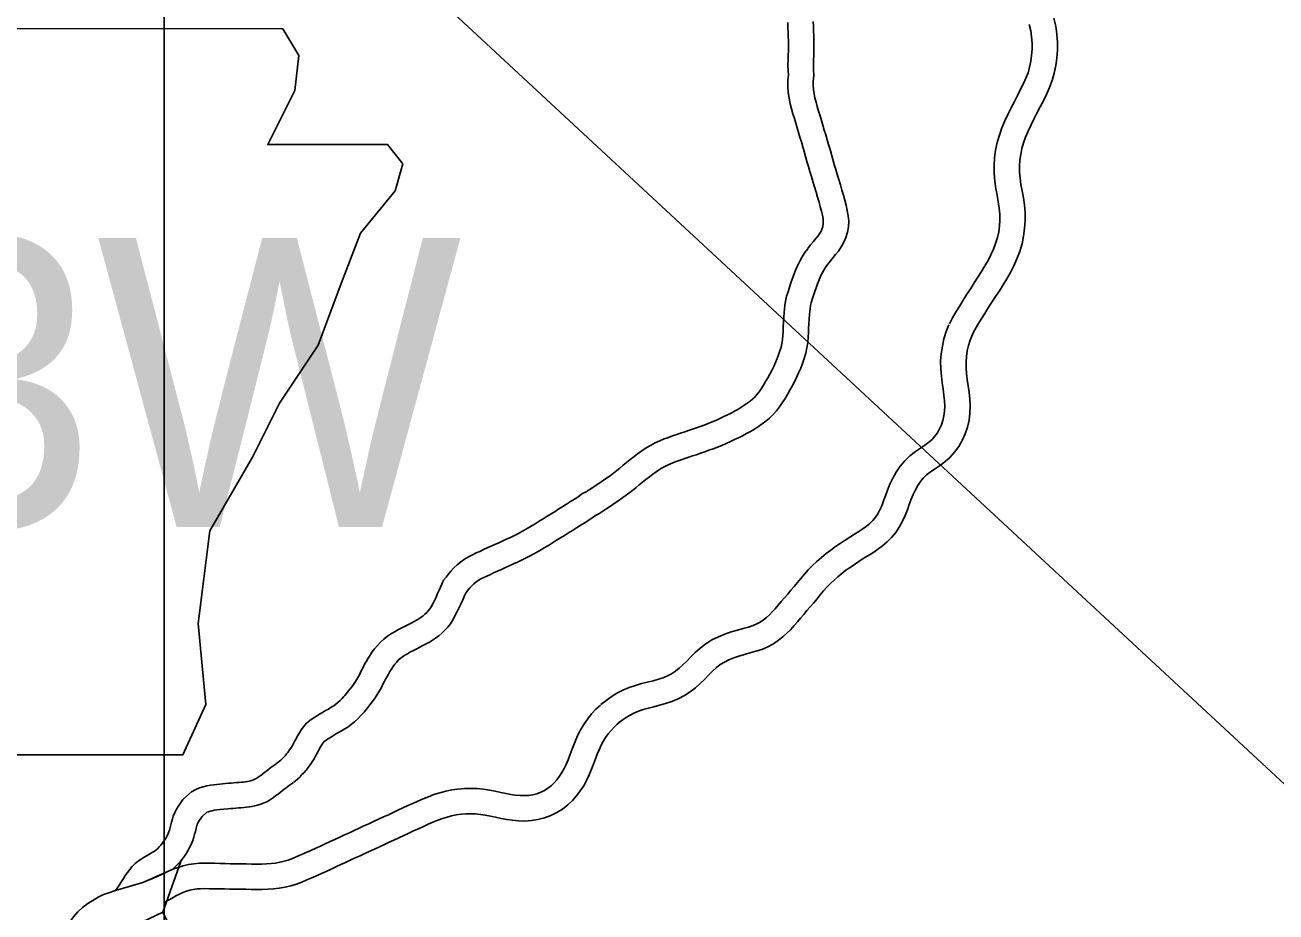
# Model space of a CAD drawing. Extents: x 77230 to 630905, y 790554 to 1662844.
# Drawn here: x 371539 to 383865, y 1513501 to 1522244 of the extents above; entities that cross this region are included whole.
import ezdxf

# ---------------------------------------------------------------- set-up
doc = ezdxf.new("R2010")
doc.units = 0
for name, color, linetype in [('Level 10', 7, 'Continuous'), ('Level 19', 7, 'Continuous'), ('Level 24', 7, 'Continuous'), ('Level 28', 7, 'Continuous'), ('Level 41', 7, 'Continuous')]:
    doc.layers.add(name, color=color, linetype=linetype)

msp = doc.modelspace()

# ---------------------------------------------------------------- linework, layer by layer
at = {"layer": 'Level 10'}
msp.add_line((380874, 1519193), (380870, 1519184), dxfattribs=at)
for points in [[(380870, 1519184), (380898, 1519239), (380928, 1519291), (380961, 1519345), (380995, 1519400), (381031, 1519455), (381067, 1519511), (381103, 1519567), (381140, 1519624), (381176, 1519682), (381213, 1519741), (381249, 1519804), (381283, 1519871), (381313, 1519940), (381340, 1520011), (381363, 1520086), (381379, 1520162), (381389, 1520239), (381394, 1520316), (381393, 1520394), (381386, 1520470), (381376, 1520541), (381364, 1520609), (381352, 1520673), (381344, 1520734), (381339, 1520793), (381338, 1520852), (381342, 1520911), (381350, 1520968), (381362, 1521026), (381378, 1521083), (381398, 1521140), (381422, 1521196), (381449, 1521254), (381479, 1521315), (381510, 1521375), (381542, 1521436), (381573, 1521497), (381604, 1521560), (381634, 1521627), (381660, 1521697), (381680, 1521770), (381695, 1521844), (381706, 1521918), (381711, 1521995), (381712, 1522073), (381707, 1522153), (381695, 1522234), (381677, 1522313)], [(379254, 1520042), (379280, 1520076), (379307, 1520109), (379331, 1520139), (379353, 1520166), (379371, 1520191), (379383, 1520213), (379391, 1520232), (379399, 1520259), (379403, 1520283), (379404, 1520305), (379402, 1520333), (379396, 1520369), (379387, 1520408), (379375, 1520451), (379363, 1520497), (379348, 1520546), (379333, 1520597), (379318, 1520648), (379303, 1520700), (379288, 1520750), (379273, 1520799), (379259, 1520849), (379244, 1520899), (379230, 1520948), (379217, 1520996), (379203, 1521044), (379189, 1521091), (379175, 1521138), (379161, 1521185), (379147, 1521232), (379133, 1521278), (379120, 1521324), (379106, 1521370), (379092, 1521417), (379079, 1521468), (379068, 1521523), (379060, 1521580), (379056, 1521637), (379054, 1521700), (379061, 1521754), (379058, 1521792), (379057, 1521848), (379059, 1521900), (379060, 1521948), (379061, 1521994), (379061, 1522040), (379061, 1522085), (379060, 1522130), (379059, 1522174), (379057, 1522221), (379055, 1522269)], [(379305, 1522277), (379307, 1522230), (379309, 1522183), (379310, 1522137), (379311, 1522088), (379311, 1522039), (379311, 1521991), (379310, 1521943), (379309, 1521893), (379307, 1521845), (379308, 1521804), (379312, 1521747), (379304, 1521687), (379305, 1521650), (379309, 1521607), (379314, 1521566), (379323, 1521525), (379333, 1521483), (379346, 1521440), (379359, 1521396), (379373, 1521350), (379387, 1521304), (379401, 1521256), (379415, 1521208), (379429, 1521161), (379443, 1521113), (379457, 1521065), (379471, 1521017), (379485, 1520968), (379499, 1520919), (379513, 1520870), (379528, 1520821), (379543, 1520770), (379557, 1520720), (379573, 1520668), (379588, 1520617), (379603, 1520567), (379617, 1520517), (379630, 1520468), (379641, 1520417), (379650, 1520364), (379655, 1520310), (379652, 1520255), (379642, 1520202), (379628, 1520151), (379608, 1520102), (379581, 1520056), (379553, 1520016), (379526, 1519982), (379501, 1519951), (379476, 1519920), (379450, 1519888)], [(381435, 1522248), (381449, 1522187), (381458, 1522127), (381462, 1522066), (381462, 1522006), (381457, 1521945), (381449, 1521886), (381437, 1521829), (381422, 1521774), (381402, 1521721), (381378, 1521667), (381349, 1521610), (381319, 1521550), (381288, 1521489), (381256, 1521427), (381224, 1521363), (381193, 1521298), (381165, 1521229), (381140, 1521159), (381119, 1521086), (381103, 1521011), (381093, 1520935), (381088, 1520858), (381089, 1520782), (381095, 1520706), (381105, 1520634), (381118, 1520566), (381129, 1520501), (381138, 1520440), (381144, 1520381), (381144, 1520322), (381141, 1520264), (381133, 1520205), (381120, 1520148), (381103, 1520092), (381082, 1520035), (381057, 1519978), (381029, 1519924), (380998, 1519870), (380964, 1519814), (380928, 1519758), (380893, 1519702), (380857, 1519646), (380820, 1519590), (380784, 1519533), (380749, 1519477), (380713, 1519419), (380678, 1519358), (380647, 1519297)], [(376396, 1517229), (376487, 1517281), (376527, 1517305), (376566, 1517328), (376604, 1517352), (376644, 1517377), (376685, 1517403), (376725, 1517426), (376762, 1517450), (376800, 1517474), (376839, 1517498), (376876, 1517522), (376914, 1517546), (376952, 1517570), (376985, 1517591), (377027, 1517622), (377067, 1517643), (377099, 1517663), (377133, 1517686), (377168, 1517709), (377204, 1517733), (377239, 1517757), (377274, 1517781), (377307, 1517805), (377339, 1517828), (377370, 1517852), (377400, 1517877), (377432, 1517904), (377467, 1517932), (377502, 1517960), (377538, 1517988), (377575, 1518017), (377616, 1518047), (377658, 1518075), (377702, 1518101), (377748, 1518125), (377793, 1518145), (377837, 1518164), (377879, 1518179), (377919, 1518194), (377960, 1518209), (377999, 1518222), (378039, 1518235), (378078, 1518247), (378116, 1518260), (378154, 1518273), (378192, 1518286), (378230, 1518301), (378269, 1518316), (378309, 1518332), (378346, 1518347), (378385, 1518366), (378425, 1518384), (378461, 1518401), (378496, 1518418), (378530, 1518437), (378563, 1518454), (378593, 1518473), (378623, 1518493), (378655, 1518515), (378684, 1518537), (378708, 1518556), (378729, 1518577), (378750, 1518601), (378772, 1518629), (378793, 1518659), (378815, 1518693), (378836, 1518729), (378858, 1518766), (378878, 1518804), (378898, 1518840), (378916, 1518877), (378934, 1518917), (378951, 1518956), (378965, 1518993), (378978, 1519032), (378990, 1519070), (378997, 1519105), (379003, 1519144), (379006, 1519184), (379008, 1519225), (379010, 1519269), (379012, 1519316), (379017, 1519362), (379019, 1519414), (379027, 1519480), (379033, 1519523), (379043, 1519572), (379059, 1519615), (379069, 1519648), (379082, 1519694), (379098, 1519739), (379114, 1519783), (379131, 1519827), (379150, 1519871), (379172, 1519916), (379197, 1519960), (379224, 1520002), (379251, 1520039)], [(379453, 1519891), (379430, 1519859), (379410, 1519829), (379393, 1519799), (379378, 1519768), (379363, 1519732), (379348, 1519694), (379333, 1519655), (379320, 1519617), (379308, 1519577), (379296, 1519537), (379285, 1519505), (379280, 1519479), (379275, 1519447), (379269, 1519394), (379266, 1519344), (379262, 1519297), (379260, 1519258), (379258, 1519214), (379256, 1519167), (379251, 1519114), (379243, 1519061), (379232, 1519009), (379216, 1518956), (379200, 1518908), (379182, 1518860), (379162, 1518815), (379142, 1518771), (379121, 1518727), (379098, 1518685), (379076, 1518644), (379053, 1518603), (379028, 1518561), (379001, 1518520), (378972, 1518479), (378943, 1518442), (378911, 1518405), (378874, 1518369), (378837, 1518339), (378802, 1518314), (378766, 1518287), (378727, 1518261), (378687, 1518238), (378649, 1518216), (378610, 1518196), (378569, 1518176), (378529, 1518157), (378492, 1518140), (378448, 1518119), (378404, 1518101), (378361, 1518083), (378319, 1518067), (378278, 1518052), (378236, 1518036), (378195, 1518023), (378154, 1518009), (378116, 1517997), (378079, 1517985), (378041, 1517972), (378004, 1517959), (377966, 1517945), (377929, 1517931), (377893, 1517916), (377857, 1517900), (377824, 1517883), (377791, 1517863), (377758, 1517841), (377725, 1517817), (377691, 1517791), (377657, 1517764), (377624, 1517738), (377592, 1517712), (377560, 1517684), (377525, 1517656), (377489, 1517628), (377453, 1517602), (377416, 1517576), (377380, 1517551), (377345, 1517527), (377308, 1517502), (377271, 1517477), (377234, 1517453), (377192, 1517426), (377161, 1517410), (377127, 1517385), (377085, 1517358), (377048, 1517335), (377010, 1517310), (376972, 1517287), (376934, 1517263), (376895, 1517238), (376855, 1517213), (376815, 1517190), (376777, 1517165), (376737, 1517140), (376696, 1517114), (376654, 1517090), (376613, 1517065), (376571, 1517041), (376504, 1517004)], [(380643, 1519288), (380616, 1519223), (380594, 1519151), (380578, 1519078), (380567, 1519004), (380561, 1518930), (380562, 1518855), (380568, 1518783), (380577, 1518716), (380586, 1518653), (380594, 1518594), (380600, 1518539), (380602, 1518487), (380600, 1518438), (380594, 1518391), (380584, 1518347), (380570, 1518304), (380551, 1518263), (380530, 1518224), (380505, 1518190), (380477, 1518160), (380445, 1518132), (380406, 1518103), (380362, 1518074), (380312, 1518039), (380258, 1517998), (380207, 1517949), (380162, 1517895), (380122, 1517837), (380089, 1517777), (380061, 1517717), (380038, 1517659), (380018, 1517604), (379999, 1517553), (379981, 1517506), (379962, 1517465), (379941, 1517427), (379918, 1517394), (379892, 1517361), (379863, 1517332), (379831, 1517305), (379796, 1517279), (379756, 1517252), (379712, 1517225), (379666, 1517196), (379619, 1517166), (379572, 1517135), (379525, 1517103), (379479, 1517069), (379433, 1517034), (379387, 1516997), (379342, 1516957), (379299, 1516916), (379257, 1516873), (379219, 1516830), (379183, 1516788), (379150, 1516748), (379118, 1516710), (379086, 1516672), (379055, 1516634), (379023, 1516598), (378991, 1516561), (378960, 1516525), (378930, 1516490), (378902, 1516459), (378874, 1516431), (378845, 1516404), (378814, 1516380), (378783, 1516358), (378751, 1516341), (378713, 1516325), (378668, 1516310), (378615, 1516296), (378558, 1516280), (378497, 1516262), (378434, 1516240), (378371, 1516214), (378308, 1516183), (378247, 1516145), (378192, 1516102), (378143, 1516058), (378100, 1516015), (378060, 1515974), (378022, 1515937), (377984, 1515903), (377948, 1515874), (377910, 1515849), (377869, 1515828), (377826, 1515810), (377780, 1515795), (377729, 1515781), (377674, 1515768), (377615, 1515753), (377554, 1515735), (377493, 1515714), (377431, 1515688), (377371, 1515657), (377315, 1515623), (377261, 1515584), (377214, 1515546)], [(377373, 1515353), (377413, 1515386), (377452, 1515413), (377494, 1515439), (377537, 1515461), (377583, 1515480), (377630, 1515497), (377681, 1515511), (377734, 1515525), (377791, 1515539), (377851, 1515555), (377914, 1515576), (377976, 1515602), (378037, 1515634), (378094, 1515671), (378146, 1515712), (378193, 1515755), (378236, 1515797), (378277, 1515838), (378315, 1515877), (378353, 1515910), (378390, 1515940), (378430, 1515965), (378474, 1515987), (378522, 1516006), (378573, 1516024), (378627, 1516040), (378682, 1516055), (378740, 1516071), (378799, 1516090), (378859, 1516115), (378914, 1516145), (378964, 1516179), (379006, 1516214), (379047, 1516250), (379084, 1516287), (379117, 1516325), (379149, 1516361), (379180, 1516398), (379212, 1516434), (379244, 1516472), (379277, 1516510), (379310, 1516549), (379343, 1516589), (379375, 1516628), (379407, 1516666), (379440, 1516703), (379475, 1516738), (379511, 1516773), (379548, 1516806), (379587, 1516838), (379628, 1516869), (379669, 1516898), (379711, 1516927), (379755, 1516956), (379799, 1516984), (379845, 1517013), (379892, 1517042), (379940, 1517074), (379988, 1517110), (380034, 1517150), (380078, 1517194), (380118, 1517243), (380154, 1517296), (380186, 1517353), (380211, 1517409), (380233, 1517465), (380252, 1517518), (380271, 1517569), (380291, 1517618), (380312, 1517664), (380335, 1517705), (380361, 1517743), (380390, 1517778), (380422, 1517809), (380459, 1517837), (380502, 1517866), (380551, 1517899), (380601, 1517937), (380652, 1517981), (380699, 1518033), (380740, 1518089), (380774, 1518149), (380803, 1518213), (380825, 1518280), (380841, 1518348), (380850, 1518418), (380852, 1518488), (380849, 1518557), (380842, 1518624), (380833, 1518689), (380824, 1518751), (380816, 1518810), (380812, 1518866), (380811, 1518922), (380815, 1518977), (380824, 1519032), (380836, 1519086), (380852, 1519138), (380874, 1519193)], [(374031, 1514976), (374046, 1514987), (374059, 1514998), (374070, 1515008), (374082, 1515021), (374101, 1515042), (374117, 1515060), (374128, 1515075), (374146, 1515099), (374158, 1515116), (374170, 1515136), (374184, 1515161), (374199, 1515187), (374210, 1515209), (374225, 1515237), (374242, 1515266), (374261, 1515297), (374285, 1515330), (374314, 1515361), (374345, 1515388), (374379, 1515413), (374412, 1515433), (374442, 1515451), (374471, 1515468), (374501, 1515486), (374529, 1515502), (374556, 1515519), (374581, 1515534), (374603, 1515551), (374625, 1515568), (374645, 1515586), (374664, 1515606), (374678, 1515621), (374690, 1515634), (374741, 1515698), (374761, 1515723), (374776, 1515744), (374790, 1515764), (374805, 1515789), (374824, 1515822), (374830, 1515833), (374840, 1515855), (374856, 1515886), (374870, 1515912), (374885, 1515943), (374903, 1515974), (374921, 1516004), (374941, 1516034), (374961, 1516064), (374984, 1516096), (375011, 1516129), (375041, 1516161), (375075, 1516192), (375111, 1516219), (375149, 1516245), (375186, 1516266), (375220, 1516285), (375253, 1516302), (375285, 1516319), (375316, 1516334), (375345, 1516349), (375372, 1516363), (375396, 1516377), (375419, 1516392), (375442, 1516407), (375462, 1516421), (375480, 1516436), (375498, 1516453), (375516, 1516473), (375529, 1516488), (375542, 1516510), (375556, 1516538), (375574, 1516573), (375589, 1516605), (375604, 1516640), (375620, 1516674), (375645, 1516734), (375662, 1516773), (375688, 1516802), (375707, 1516829), (375735, 1516861), (375764, 1516892), (375796, 1516923), (375832, 1516953), (375870, 1516978), (375908, 1517001), (375947, 1517022), (375985, 1517040), (376021, 1517056), (376057, 1517073), (376094, 1517090), (376131, 1517106), (376168, 1517123), (376207, 1517141), (376248, 1517160), (376289, 1517179), (376330, 1517197), (376396, 1517229)], [(376504, 1517004), (376437, 1516971), (376393, 1516951), (376352, 1516932), (376311, 1516914), (376273, 1516896), (376234, 1516878), (376196, 1516862), (376161, 1516846), (376125, 1516829), (376090, 1516813), (376059, 1516799), (376031, 1516784), (376005, 1516768), (375982, 1516752), (375962, 1516736), (375941, 1516716), (375921, 1516695), (375903, 1516673), (375882, 1516645), (375876, 1516638), (375875, 1516635), (375849, 1516573), (375832, 1516537), (375816, 1516501), (375798, 1516463), (375779, 1516426), (375762, 1516392), (375733, 1516343), (375705, 1516309), (375677, 1516278), (375646, 1516249), (375615, 1516223), (375584, 1516201), (375555, 1516182), (375524, 1516162), (375492, 1516144), (375460, 1516127), (375430, 1516112), (375399, 1516096), (375368, 1516080), (375337, 1516064), (375307, 1516047), (375281, 1516033), (375258, 1516017), (375237, 1516000), (375217, 1515983), (375198, 1515962), (375182, 1515943), (375166, 1515921), (375149, 1515896), (375133, 1515871), (375119, 1515847), (375106, 1515824), (375092, 1515797), (375078, 1515771), (375065, 1515746), (375055, 1515722), (375042, 1515699), (375019, 1515661), (375000, 1515629), (374981, 1515601), (374960, 1515572), (374936, 1515542), (374880, 1515472), (374863, 1515453), (374846, 1515434), (374818, 1515405), (374786, 1515377), (374755, 1515352), (374722, 1515328), (374689, 1515307), (374657, 1515288), (374627, 1515270), (374598, 1515253), (374569, 1515236), (374541, 1515219), (374519, 1515206), (374502, 1515193), (374488, 1515181), (374477, 1515170), (374468, 1515156), (374456, 1515138), (374445, 1515118), (374434, 1515096), (374419, 1515067), (374401, 1515036), (374387, 1515011), (374369, 1514981), (374349, 1514952), (374329, 1514925), (374310, 1514900), (374285, 1514874), (374268, 1514855), (374246, 1514830), (374223, 1514809), (374202, 1514792), (374183, 1514777)], [(377208, 1515540), (377165, 1515499), (377122, 1515453), (377085, 1515406), (377051, 1515358), (377020, 1515307), (376991, 1515254), (376967, 1515199), (376946, 1515150), (376927, 1515099), (376908, 1515048), (376890, 1515000), (376871, 1514956), (376851, 1514915), (376829, 1514876), (376806, 1514839), (376780, 1514805), (376752, 1514774), (376722, 1514746), (376691, 1514721), (376657, 1514700), (376620, 1514682), (376581, 1514667), (376542, 1514657), (376502, 1514651), (376460, 1514648), (376417, 1514649), (376373, 1514653), (376327, 1514660), (376279, 1514669), (376227, 1514680), (376173, 1514692), (376116, 1514703), (376056, 1514711), (375994, 1514717), (375932, 1514720), (375868, 1514719), (375805, 1514713), (375745, 1514704), (375685, 1514692), (375626, 1514677), (375568, 1514658), (375515, 1514638), (375463, 1514617), (375411, 1514595), (375361, 1514572), (375312, 1514550), (375262, 1514527), (375213, 1514504), (375166, 1514481), (375119, 1514460), (375071, 1514438), (375022, 1514416), (374974, 1514393), (374926, 1514371), (374879, 1514349), (374832, 1514327), (374783, 1514305), (374736, 1514283), (374688, 1514261), (374640, 1514239), (374592, 1514217), (374545, 1514195), (374497, 1514173), (374450, 1514151), (374404, 1514130), (374356, 1514109), (374310, 1514087), (374264, 1514067), (374218, 1514047), (374174, 1514029), (374132, 1514013), (374092, 1514001), (374051, 1513991), (374008, 1513984), (373964, 1513978), (373918, 1513975), (373870, 1513974), (373820, 1513974), (373769, 1513974), (373717, 1513975), (373663, 1513975), (373609, 1513977), (373560, 1513977), (373511, 1513978), (373460, 1513980), (373408, 1513981), (373358, 1513981), (373308, 1513982), (373257, 1513981), (373203, 1513977), (373149, 1513969), (373097, 1513957), (373047, 1513941), (372997, 1513922), (372836, 1513848), (372699, 1513792), (372429, 1513713)], [(372917, 1513597), (372953, 1513619), (372989, 1513639), (373025, 1513659), (373061, 1513677), (373095, 1513692), (373129, 1513705), (373162, 1513715), (373196, 1513723), (373231, 1513728), (373268, 1513731), (373309, 1513732), (373355, 1513731), (373404, 1513731), (373452, 1513730), (373503, 1513728), (373557, 1513727), (373605, 1513727), (373659, 1513725), (373714, 1513725), (373766, 1513724), (373821, 1513724), (373875, 1513724), (373930, 1513726), (373987, 1513729), (374044, 1513736), (374101, 1513746), (374158, 1513759), (374213, 1513777), (374265, 1513796), (374315, 1513817), (374364, 1513838), (374412, 1513859), (374459, 1513881), (374507, 1513902), (374555, 1513924), (374603, 1513946), (374650, 1513968), (374697, 1513990), (374744, 1514012), (374792, 1514034), (374840, 1514055), (374888, 1514078), (374936, 1514100), (374984, 1514122), (375033, 1514145), (375080, 1514167), (375127, 1514189), (375174, 1514210), (375223, 1514232), (375272, 1514255), (375320, 1514278), (375368, 1514300), (375416, 1514322), (375464, 1514344), (375512, 1514366), (375559, 1514386), (375606, 1514405), (375652, 1514422), (375697, 1514437), (375742, 1514449), (375788, 1514458), (375835, 1514465), (375882, 1514469), (375928, 1514470), (375976, 1514468), (376026, 1514463), (376074, 1514456), (376124, 1514446), (376176, 1514435), (376230, 1514424), (376285, 1514414), (376343, 1514405), (376403, 1514399), (376465, 1514398), (376528, 1514402), (376593, 1514412), (376657, 1514429), (376719, 1514452), (376779, 1514481), (376835, 1514516), (376886, 1514557), (376932, 1514600), (376973, 1514646), (377010, 1514695), (377044, 1514746), (377073, 1514799), (377099, 1514853), (377122, 1514908), (377142, 1514960), (377160, 1515010), (377178, 1515057), (377197, 1515100), (377216, 1515145), (377236, 1515182), (377259, 1515220), (377285, 1515256), (377313, 1515290), (377343, 1515324), (377380, 1515359)], [(372997, 1513922), (372699, 1513792), (372429, 1513713), (372454, 1513747), (372462, 1513759), (372472, 1513774), (372483, 1513792), (372497, 1513813), (372510, 1513833), (372526, 1513861), (372548, 1513892), (372571, 1513921), (372596, 1513950), (372625, 1513978), (372658, 1514005), (372685, 1514023), (372714, 1514042), (372742, 1514058), (372769, 1514073), (372793, 1514087), (372814, 1514100), (372829, 1514110), (372843, 1514123), (372862, 1514143), (372877, 1514159), (372891, 1514177), (372905, 1514195), (372917, 1514213), (372929, 1514233), (372939, 1514253), (372950, 1514275), (372956, 1514290), (372962, 1514307), (372969, 1514334), (372976, 1514361), (372983, 1514387), (372991, 1514420), (372999, 1514446), (373014, 1514482), (373031, 1514515), (373047, 1514541), (373067, 1514571), (373095, 1514611), (373180, 1514685), (373221, 1514708), (373258, 1514724), (373295, 1514736), (373330, 1514745), (373368, 1514752), (373400, 1514755), (373430, 1514759), (373513, 1514768), (373543, 1514770), (373570, 1514772), (373598, 1514775), (373624, 1514777), (373649, 1514778), (373672, 1514780), (373693, 1514782), (373712, 1514785), (373730, 1514788), (373748, 1514791), (373765, 1514795), (373781, 1514800), (373796, 1514806), (373810, 1514813), (373824, 1514821), (373841, 1514833), (373861, 1514848), (373881, 1514863), (373901, 1514879), (373921, 1514893), (373940, 1514909), (373961, 1514925), (373981, 1514939), (373999, 1514953), (374017, 1514966), (374034, 1514978)], [(374180, 1514775), (374164, 1514763), (374146, 1514751), (374129, 1514738), (374111, 1514725), (374093, 1514711), (374074, 1514696), (374054, 1514680), (374033, 1514664), (374011, 1514648), (373987, 1514630), (373959, 1514611), (373928, 1514592), (373895, 1514576), (373862, 1514564), (373831, 1514554), (373802, 1514547), (373775, 1514542), (373748, 1514537), (373721, 1514534), (373694, 1514531), (373668, 1514529), (373643, 1514527), (373617, 1514525), (373591, 1514523), (373563, 1514521), (373536, 1514519), (373458, 1514510), (373428, 1514507), (373405, 1514504), (373383, 1514500), (373362, 1514495), (373346, 1514490), (373332, 1514484), (373325, 1514480), (373283, 1514443), (373273, 1514429), (373258, 1514406), (373248, 1514390), (373240, 1514375), (373234, 1514361), (373232, 1514354), (373226, 1514328), (373218, 1514296), (373210, 1514269), (373202, 1514238), (373191, 1514205), (373178, 1514172), (373161, 1514138), (373147, 1514111), (373129, 1514081), (373109, 1514050), (373090, 1514025), (373068, 1513996), (373043, 1513971), (372997, 1513922)], [(372429, 1513713), (372356, 1513688), (372313, 1513673), (372261, 1513649), (372206, 1513616), (372157, 1513585), (372106, 1513546), (372059, 1513503), (372017, 1513454), (371978, 1513402), (371946, 1513346), (371919, 1513287), (371898, 1513226), (371883, 1513162), (371874, 1513095), (371875, 1513026), (371884, 1512958), (371898, 1512902), (371930, 1512806), (371921, 1512825)]]:
    msp.add_lwpolyline(points, dxfattribs=at)
at = {"layer": 'Level 19'}
msp.add_line((372897, 1513501), (373074, 1513999), dxfattribs=at)
msp.add_lwpolyline([(371090, 1511767), (373237, 1512786), (372897, 1513501), (370751, 1512482)], close=True, dxfattribs=at)
at = {"layer": 'Level 24'}
msp.add_lwpolyline([(367232, 1522208), (367574, 1519924), (367422, 1516460), (367726, 1516270), (368297, 1516270), (368297, 1515052), (373094, 1515052), (373322, 1515547), (373246, 1516346), (373360, 1517259), (373779, 1517983), (374045, 1518516), (374426, 1519087), (374654, 1519696), (374845, 1520191), (375187, 1520609), (375263, 1520876), (375111, 1521066), (373931, 1521066), (374197, 1521599), (374236, 1521942), (374078, 1522205)], close=True, dxfattribs=at)
at = {"layer": 'Level 28'}
msp.add_line((372910, 1655440), (372910, 1475921), dxfattribs=at)
at = {"layer": 'Level 41'}
msp.add_lwpolyline([(402194, 1497826), (353653, 1542880), (353653, 1542880)], dxfattribs=at)

# ---------------------------------------------------------------- texts
at = {"layer": 'Level 24'}
msp.add_text('23W', height=2851.2, dxfattribs=at).set_placement((368003, 1517295))

doc.saveas('drawing.dxf')
